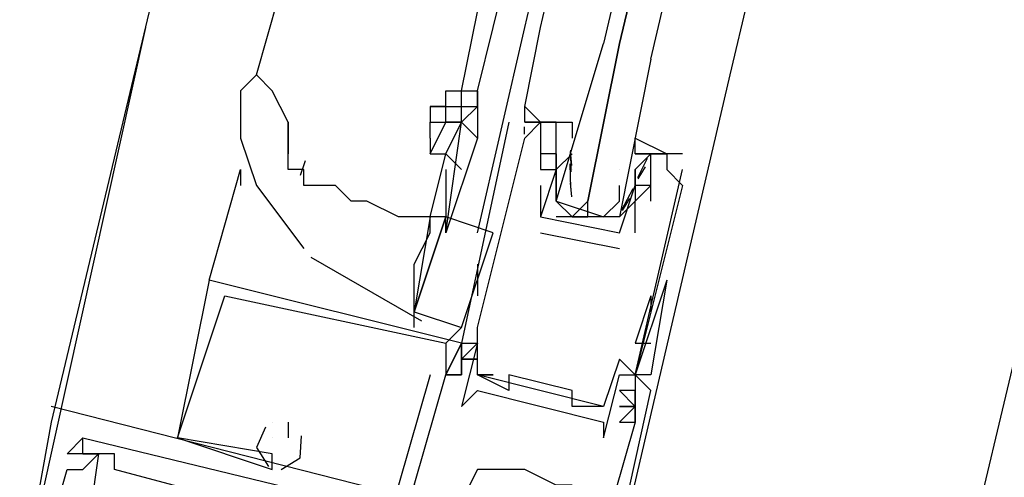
# Model space of a CAD drawing. Header units: feet. Extents: x -79 to 198, y -22 to 181.
# Tile 505 of 656: x 119.24 to 120.072, y 83.824 to 84.211. Entities that reach past the tile are written whole.
import ezdxf

# ---------------------------------------------------------------- set-up
doc = ezdxf.new("R2010")
doc.units = ezdxf.units.FT
doc.layers.add('A-LINEA', color=7, linetype='CONTINUOUS')

msp = doc.modelspace()

# ---------------------------------------------------------------- linework, layer by layer
at = {"layer": 'A-LINEA'}
for p, q in [((120.92, 90.8044), (119.2667, 83.8711)), ((120.92, 90.8044), (119.2667, 83.8711)), ((121.6667, 90.6311), (120.0267, 83.6978)), ((121.6667, 90.6311), (120.0267, 83.6978)), ((119.64, 84.2044), (120.3467, 87.1644)), ((119.64, 84.2044), (120.3467, 87.1644)), ((119.6667, 84.2044), (120.3733, 87.1644)), ((119.6667, 84.2044), (120.3733, 87.1644)), ((119.68, 84.2044), (120.3733, 87.1511)), ((119.68, 84.2044), (120.3733, 87.1511)), ((120.5333, 87.1244), (119.84, 84.1644)), ((120.5333, 87.1244), (119.84, 84.1644)), ((119.44, 84.1644), (119.4667, 84.2578)), ((119.44, 84.1644), (119.4667, 84.2578)), ((119.6133, 84.1511), (119.6267, 84.2178)), ((119.6133, 84.1511), (119.6267, 84.2178)), ((119.24, 83.7244), (119.3467, 84.2044)), ((119.24, 83.7244), (119.3467, 84.2044)), ((119.6267, 84.1511), (119.64, 84.2044)), ((119.6267, 84.0311), (119.6667, 84.2044)), ((119.6267, 84.1511), (119.64, 84.2044)), ((119.6267, 84.0311), (119.6667, 84.2044)), ((119.84, 84.1644), (119.7467, 83.7644)), ((119.84, 84.1644), (119.7467, 83.7644)), ((119.6133, 84.1378), (119.6133, 84.1511)), ((119.6133, 84.1378), (119.6133, 84.1511)), ((119.4667, 84.0978), (119.4667, 84.1244)), ((119.4667, 84.1244), (119.4667, 84.0978)), ((119.4667, 84.0978), (119.4667, 84.1244)), ((119.4667, 84.1244), (119.4667, 84.0978)), ((119.5867, 84.1244), (119.5867, 84.1244)), ((119.5867, 84.1244), (119.5867, 84.1244)), ((119.6533, 84.1244), (119.6533, 84.1244)), ((119.6533, 84.1244), (119.6533, 84.1244)), ((119.6667, 84.1244), (119.6667, 84.1244)), ((119.6667, 84.1244), (119.6667, 84.1244)), ((119.68, 84.1244), (119.68, 84.1244)), ((119.68, 84.1244), (119.68, 84.1244)), ((119.68, 84.1244), (119.68, 84.1244)), ((119.68, 84.1244), (119.68, 84.1244)), ((119.68, 84.1244), (119.68, 84.1244)), ((119.68, 84.1244), (119.68, 84.1244)), ((119.68, 84.1244), (119.68, 84.1244)), ((119.68, 84.1244), (119.68, 84.1244)), ((119.6933, 84.1244), (119.6933, 84.1244)), ((119.6933, 84.1244), (119.6933, 84.1244)), ((119.6665, 84.1143), (119.6666, 84.1205)), ((119.6665, 84.1143), (119.6666, 84.1205)), ((119.6665, 84.1143), (119.6666, 84.1205)), ((119.6665, 84.1143), (119.6666, 84.1205)), ((119.6665, 84.1143), (119.6666, 84.1205)), ((119.6665, 84.1143), (119.6666, 84.1205)), ((119.6667, 84.1111), (119.6667, 84.1111)), ((119.6667, 84.1111), (119.6667, 84.1111)), ((119.68, 84.1111), (119.68, 84.1111)), ((119.68, 84.1111), (119.68, 84.1111)), ((119.6933, 84.1111), (119.6933, 84.1111)), ((119.6933, 84.1111), (119.6933, 84.1111)), ((119.7065, 84.088), (119.7055, 84.0998)), ((119.7065, 84.088), (119.7055, 84.0998)), ((119.7059, 84.0826), (119.7056, 84.1009)), ((119.7059, 84.0826), (119.7056, 84.1009)), ((119.4811, 84.0918), (119.4769, 84.0795)), ((119.4811, 84.0918), (119.4769, 84.0795)), ((119.5867, 84.0444), (119.6, 84.0978)), ((119.5867, 84.0444), (119.6, 84.0978)), ((119.68, 84.0978), (119.68, 84.0978)), ((119.68, 84.0978), (119.68, 84.0978)), ((119.6933, 84.0978), (119.6933, 84.0978)), ((119.6933, 84.0978), (119.6933, 84.0978)), ((119.7067, 84.0978), (119.6933, 84.0844)), ((119.6933, 84.0978), (119.6933, 84.0978)), ((119.6933, 84.0978), (119.6933, 84.0978)), ((119.7067, 84.0978), (119.6933, 84.0844)), ((119.7067, 84.0978), (119.7067, 84.0978)), ((119.7067, 84.0978), (119.7067, 84.0978)), ((119.76, 84.0978), (119.76, 84.0978)), ((119.76, 84.0978), (119.76, 84.0978)), ((119.7703, 84.0937), (119.7619, 84.0775)), ((119.7703, 84.0937), (119.7619, 84.0775)), ((119.7733, 84.0978), (119.7733, 84.0978)), ((119.7733, 84.0978), (119.7733, 84.0978)), ((119.7733, 84.0978), (119.7733, 84.0978)), ((119.7733, 84.0978), (119.7733, 84.0978)), ((119.7867, 84.0978), (119.7867, 84.0978)), ((119.7867, 84.0978), (119.7867, 84.0978)), ((119.8, 84.0978), (119.8, 84.0978)), ((119.8, 84.0978), (119.8, 84.0978)), ((119.4, 83.9911), (119.4267, 84.0844)), ((119.4, 83.9911), (119.4267, 84.0844)), ((119.4267, 84.0844), (119.4267, 84.0711)), ((119.4267, 84.0844), (119.4267, 84.0711)), ((119.6, 84.0844), (119.6, 84.0444)), ((119.6, 84.0844), (119.6, 84.0444)), ((119.68, 84.0844), (119.68, 84.0844)), ((119.68, 84.0844), (119.68, 84.0844)), ((119.68, 84.0844), (119.68, 84.0844)), ((119.68, 84.0844), (119.68, 84.0844)), ((119.6933, 84.0844), (119.6933, 84.0844)), ((119.6933, 84.0844), (119.6933, 84.0844)), ((119.6933, 84.0844), (119.6933, 84.0844)), ((119.6933, 84.0844), (119.6933, 84.0844)), ((119.7058, 84.0688), (119.7052, 84.0892)), ((119.7058, 84.0688), (119.7052, 84.0892)), ((119.7067, 84.0844), (119.7067, 84.0844)), ((119.7067, 84.0844), (119.7067, 84.0844)), ((119.7467, 84.0844), (119.7467, 84.0844)), ((119.7467, 84.0844), (119.7467, 84.0844)), ((119.76, 84.0844), (119.76, 84.0844)), ((119.76, 84.0711), (119.76, 84.0844)), ((119.76, 84.0844), (119.76, 84.0844)), ((119.76, 84.0711), (119.76, 84.0844)), ((119.7685, 84.0867), (119.7623, 84.0765)), ((119.7685, 84.0867), (119.7623, 84.0765)), ((119.7867, 84.0844), (119.7867, 84.0844)), ((119.7867, 84.0844), (119.7867, 84.0844)), ((119.8, 84.0844), (119.8, 84.0844)), ((119.8, 84.0844), (119.8, 84.0844)), ((119.7065, 84.0613), (119.7055, 84.0732)), ((119.7065, 84.0613), (119.7055, 84.0732)), ((119.68, 84.0711), (119.68, 84.0711)), ((119.68, 84.0711), (119.68, 84.0711)), ((119.6933, 84.0711), (119.6933, 84.0711)), ((119.6933, 84.0711), (119.6933, 84.0711)), ((119.758, 84.0683), (119.7484, 84.0503)), ((119.758, 84.0683), (119.7484, 84.0503)), ((119.76, 84.0711), (119.76, 84.0711)), ((119.76, 84.0711), (119.76, 84.0711)), ((119.76, 84.0711), (119.76, 84.0711)), ((119.76, 84.0711), (119.76, 84.0711)), ((119.7733, 84.0711), (119.7733, 84.0711)), ((119.7733, 84.0711), (119.7733, 84.0711)), ((119.8, 84.0711), (119.8, 84.0711)), ((119.8, 84.0711), (119.8, 84.0711)), ((119.7467, 84.0578), (119.7467, 84.0578)), ((119.7467, 84.0578), (119.7467, 84.0578)), ((119.7552, 84.06), (119.7489, 84.0499)), ((119.7552, 84.06), (119.7489, 84.0499)), ((119.76, 84.0578), (119.76, 84.0578)), ((119.76, 84.0578), (119.76, 84.0578)), ((119.76, 84.0578), (119.76, 84.0578)), ((119.76, 84.0578), (119.76, 84.0578)), ((119.7733, 84.0578), (119.7733, 84.0578)), ((119.7733, 84.0578), (119.7733, 84.0578)), ((119.5867, 84.0444), (119.5867, 84.0444)), ((119.5867, 84.0444), (119.5867, 84.0444)), ((119.5867, 84.0444), (119.5867, 84.0444)), ((119.5867, 84.0444), (119.5867, 84.0444)), ((119.6, 84.0311), (119.6, 84.0444)), ((119.6, 84.0311), (119.6, 84.0444)), ((119.68, 84.0444), (119.68, 84.0444)), ((119.68, 84.0444), (119.68, 84.0444)), ((119.68, 84.0444), (119.68, 84.0444)), ((119.68, 84.0444), (119.68, 84.0444)), ((119.7333, 84.0444), (119.6933, 84.0444)), ((119.7333, 84.0444), (119.6933, 84.0444)), ((119.7067, 84.0444), (119.72, 84.0444)), ((119.7067, 84.0444), (119.72, 84.0444)), ((119.6133, 83.9511), (119.64, 84.0311)), ((119.6133, 83.9511), (119.64, 84.0311)), ((119.68, 84.0311), (119.7467, 84.0178)), ((119.68, 84.0311), (119.68, 84.0311)), ((119.68, 84.0311), (119.7467, 84.0178)), ((119.68, 84.0311), (119.68, 84.0311)), ((119.7467, 84.0311), (119.7467, 84.0311)), ((119.7467, 84.0311), (119.7467, 84.0311)), ((119.7467, 84.0311), (119.7467, 84.0311)), ((119.7467, 84.0311), (119.7467, 84.0311)), ((119.76, 84.0311), (119.76, 84.0311)), ((119.76, 84.0311), (119.76, 84.0311)), ((119.7467, 84.0178), (119.7467, 84.0178)), ((119.7467, 84.0178), (119.7467, 84.0178)), ((119.486, 84.0105), (119.5794, 83.9567)), ((119.486, 84.0105), (119.5794, 83.9567)), ((119.6267, 84.0044), (119.6267, 83.9778)), ((119.6267, 84.0044), (119.6267, 83.9778)), ((119.4, 83.9911), (119.4, 83.9911)), ((119.4, 83.9911), (119.4, 83.9911)), ((119.4, 83.9911), (119.4, 83.9911)), ((119.4, 83.9911), (119.4, 83.9911)), ((119.4, 83.9911), (119.4, 83.9911)), ((119.4, 83.9911), (119.4, 83.9911)), ((119.4, 83.9911), (119.4, 83.9911)), ((119.4, 83.9911), (119.4, 83.9911)), ((119.4, 83.9911), (119.4, 83.9911)), ((119.4, 83.9911), (119.4, 83.9911)), ((119.4, 83.9911), (119.4, 83.9911)), ((119.4, 83.9911), (119.4, 83.9911)), ((119.4, 83.9911), (119.4, 83.9911)), ((119.4, 83.9911), (119.4, 83.9911)), ((119.4, 83.9911), (119.4, 83.9911)), ((119.4, 83.9911), (119.4, 83.9911)), ((119.4, 83.9911), (119.4, 83.9911)), ((119.4, 83.9911), (119.4, 83.9911)), ((119.7867, 83.9911), (119.76, 83.9111)), ((119.7867, 83.9911), (119.76, 83.9111)), ((119.7867, 83.9911), (119.76, 83.9111)), ((119.7867, 83.9911), (119.76, 83.9111)), ((119.4, 83.9778), (119.4, 83.9778)), ((119.4, 83.9778), (119.4, 83.9778)), ((119.4, 83.9778), (119.4, 83.9778)), ((119.4, 83.9778), (119.4, 83.9778)), ((119.4, 83.9778), (119.4, 83.9778)), ((119.4, 83.9778), (119.4, 83.9778)), ((119.4133, 83.9778), (119.4133, 83.9778)), ((119.4133, 83.9778), (119.4133, 83.9778)), ((119.4133, 83.9778), (119.4133, 83.9778)), ((119.4133, 83.9778), (119.4133, 83.9778)), ((119.4133, 83.9778), (119.4133, 83.9778)), ((119.4133, 83.9778), (119.4133, 83.9778)), ((119.7733, 83.9778), (119.76, 83.9378)), ((119.7733, 83.9778), (119.76, 83.9378)), ((119.7733, 83.9778), (119.7733, 83.9644)), ((119.7733, 83.9778), (119.7733, 83.9644)), ((119.5733, 83.9511), (119.5733, 83.9644)), ((119.5733, 83.9511), (119.5733, 83.9644)), ((119.6, 83.9378), (119.6133, 83.9511)), ((119.6, 83.9378), (119.6133, 83.9511)), ((119.6267, 83.9511), (119.6267, 83.9511)), ((119.6267, 83.9511), (119.6267, 83.9511)), ((119.6267, 83.9511), (119.6267, 83.9511)), ((119.6267, 83.9511), (119.6267, 83.9511)), ((119.6, 83.9378), (119.6, 83.9378)), ((119.6, 83.9378), (119.6, 83.9378)), ((119.6, 83.9378), (119.6, 83.9378)), ((119.6, 83.9378), (119.6, 83.9378)), ((119.6, 83.9378), (119.6, 83.9378)), ((119.6, 83.9378), (119.6, 83.9378)), ((119.6133, 83.9378), (119.6133, 83.9378)), ((119.6133, 83.9378), (119.6133, 83.9378)), ((119.6133, 83.9378), (119.6133, 83.9378)), ((119.6133, 83.9378), (119.6133, 83.9378)), ((119.6133, 83.9378), (119.6133, 83.9378)), ((119.6133, 83.9378), (119.6133, 83.9378)), ((119.6133, 83.9378), (119.6133, 83.9378)), ((119.6133, 83.9378), (119.6133, 83.9378)), ((119.6133, 83.9378), (119.6133, 83.9378)), ((119.6133, 83.9378), (119.6133, 83.9378)), ((119.6133, 83.9378), (119.6133, 83.9378)), ((119.6133, 83.9378), (119.6133, 83.9378)), ((119.6133, 83.9378), (119.6133, 83.9378)), ((119.6133, 83.9378), (119.6133, 83.9378)), ((119.6267, 83.9378), (119.6267, 83.9378)), ((119.6267, 83.9378), (119.6267, 83.9378)), ((119.76, 83.9378), (119.7733, 83.9378)), ((119.76, 83.9378), (119.7733, 83.9378)), ((119.6133, 83.9244), (119.6133, 83.9244)), ((119.6133, 83.9244), (119.6133, 83.9244)), ((119.6133, 83.9244), (119.6133, 83.9244)), ((119.6133, 83.9244), (119.6133, 83.9244)), ((119.6133, 83.9244), (119.6133, 83.9244)), ((119.6133, 83.9244), (119.6133, 83.9244)), ((119.6133, 83.9244), (119.6133, 83.9244)), ((119.6133, 83.9244), (119.6133, 83.9244)), ((119.6133, 83.9244), (119.6133, 83.9244)), ((119.6133, 83.9244), (119.6133, 83.9244)), ((119.6133, 83.9244), (119.6133, 83.9244)), ((119.6133, 83.9244), (119.6133, 83.9244)), ((119.6133, 83.9244), (119.6133, 83.9244)), ((119.6133, 83.9244), (119.6133, 83.9244)), ((119.6133, 83.9244), (119.6133, 83.9244)), ((119.6133, 83.9244), (119.6133, 83.9244)), ((119.6133, 83.9244), (119.6133, 83.9244)), ((119.6133, 83.9244), (119.6133, 83.9244)), ((119.7467, 83.9244), (119.7467, 83.9244)), ((119.7467, 83.9244), (119.7467, 83.9244)), ((119.5867, 83.9111), (119.56, 83.8178)), ((119.5867, 83.9111), (119.56, 83.8178)), ((119.5867, 83.9111), (119.56, 83.8178)), ((119.5867, 83.9111), (119.56, 83.8178)), ((119.5867, 83.9111), (119.56, 83.8178)), ((119.5867, 83.9111), (119.56, 83.8178)), ((119.5867, 83.9111), (119.5867, 83.9111)), ((119.5867, 83.9111), (119.5867, 83.9111)), ((119.5867, 83.9111), (119.5867, 83.9111)), ((119.5867, 83.9111), (119.5867, 83.9111)), ((119.5867, 83.9111), (119.5867, 83.9111)), ((119.5867, 83.9111), (119.5867, 83.9111)), ((119.6133, 83.9111), (119.6, 83.9111)), ((119.6, 83.9111), (119.6, 83.9111)), ((119.6, 83.9111), (119.6, 83.9111)), ((119.6, 83.9111), (119.6, 83.9111)), ((119.6133, 83.9111), (119.6, 83.9111)), ((119.6, 83.9111), (119.6, 83.9111)), ((119.6, 83.9111), (119.6, 83.9111)), ((119.6, 83.9111), (119.6, 83.9111)), ((119.6133, 83.9111), (119.6, 83.9111)), ((119.6, 83.9111), (119.6, 83.9111)), ((119.6, 83.9111), (119.6, 83.9111)), ((119.6, 83.9111), (119.6, 83.9111)), ((119.6133, 83.9111), (119.6, 83.9111)), ((119.6, 83.9111), (119.6, 83.9111)), ((119.6, 83.9111), (119.6, 83.9111)), ((119.6, 83.9111), (119.6, 83.9111)), ((119.6133, 83.9111), (119.6, 83.9111)), ((119.6, 83.9111), (119.6, 83.9111)), ((119.6, 83.9111), (119.6, 83.9111)), ((119.6, 83.9111), (119.6, 83.9111)), ((119.6133, 83.9111), (119.6, 83.9111)), ((119.6, 83.9111), (119.6, 83.9111)), ((119.6, 83.9111), (119.6, 83.9111)), ((119.6, 83.9111), (119.6, 83.9111)), ((119.6133, 83.9111), (119.6133, 83.9111)), ((119.6133, 83.9111), (119.6133, 83.9111)), ((119.6133, 83.9111), (119.6133, 83.9111)), ((119.6133, 83.9111), (119.6133, 83.9111)), ((119.6133, 83.9111), (119.6133, 83.9111)), ((119.6133, 83.9111), (119.6133, 83.9111)), ((119.6133, 83.9111), (119.6133, 83.9111)), ((119.6133, 83.9111), (119.6133, 83.9111)), ((119.6133, 83.9111), (119.6133, 83.9111)), ((119.6133, 83.9111), (119.6133, 83.9111)), ((119.6133, 83.9111), (119.6133, 83.9111)), ((119.6133, 83.9111), (119.6133, 83.9111)), ((119.6133, 83.9111), (119.6133, 83.9111)), ((119.6133, 83.9111), (119.6133, 83.9111)), ((119.6133, 83.9111), (119.6133, 83.9111)), ((119.6133, 83.9111), (119.6133, 83.9111)), ((119.6133, 83.9111), (119.6133, 83.9111)), ((119.6133, 83.9111), (119.6133, 83.9111)), ((119.6267, 83.9111), (119.6267, 83.9111)), ((119.6267, 83.9111), (119.6267, 83.9111)), ((119.7333, 83.8844), (119.6267, 83.9111)), ((119.7333, 83.8844), (119.6267, 83.9111)), ((119.7333, 83.8844), (119.6267, 83.9111)), ((119.6267, 83.9111), (119.6267, 83.9111)), ((119.6267, 83.9111), (119.6267, 83.9111)), ((119.7333, 83.8844), (119.6267, 83.9111)), ((119.7333, 83.8844), (119.6267, 83.9111)), ((119.7333, 83.8844), (119.6267, 83.9111)), ((119.64, 83.9111), (119.64, 83.9111)), ((119.64, 83.9111), (119.64, 83.9111)), ((119.6533, 83.9111), (119.6533, 83.9111)), ((119.6533, 83.9111), (119.6533, 83.9111)), ((119.7467, 83.9111), (119.7467, 83.9111)), ((119.7467, 83.9111), (119.7467, 83.9111)), ((119.76, 83.9111), (119.76, 83.9111)), ((119.76, 83.9111), (119.76, 83.9111)), ((119.76, 83.9111), (119.76, 83.9111)), ((119.76, 83.9111), (119.76, 83.9111)), ((119.76, 83.9111), (119.76, 83.9111)), ((119.76, 83.9111), (119.76, 83.9111)), ((119.76, 83.9111), (119.76, 83.9111)), ((119.76, 83.9111), (119.76, 83.9111)), ((119.76, 83.9111), (119.76, 83.9111)), ((119.76, 83.9111), (119.76, 83.9111)), ((119.7733, 83.9111), (119.7733, 83.9111)), ((119.7733, 83.9111), (119.7733, 83.9111)), ((119.6267, 83.8978), (119.6267, 83.8978)), ((119.6267, 83.8978), (119.6267, 83.8978)), ((119.6533, 83.8978), (119.6533, 83.8978)), ((119.6533, 83.8978), (119.6533, 83.8978)), ((119.7067, 83.8978), (119.7067, 83.8978)), ((119.7067, 83.8978), (119.7067, 83.8978)), ((119.76, 83.8978), (119.7467, 83.8978)), ((119.76, 83.8978), (119.7467, 83.8978)), ((119.76, 83.8978), (119.7467, 83.8978)), ((119.76, 83.8978), (119.7467, 83.8978)), ((119.76, 83.8978), (119.76, 83.8978)), ((119.76, 83.8978), (119.76, 83.8978)), ((119.76, 83.8978), (119.76, 83.8978)), ((119.76, 83.8978), (119.76, 83.8978)), ((119.76, 83.8978), (119.76, 83.8978)), ((119.76, 83.8978), (119.76, 83.8978)), ((119.7733, 83.8978), (119.7733, 83.8978)), ((119.7733, 83.8978), (119.7733, 83.8978)), ((119.7733, 83.8978), (119.7733, 83.8978)), ((119.7733, 83.8978), (119.7733, 83.8978)), ((119.7733, 83.8978), (119.7733, 83.8978)), ((119.7733, 83.8978), (119.7733, 83.8978)), ((119.2667, 83.8844), (119.2667, 83.8844)), ((119.2667, 83.8844), (119.2667, 83.8844)), ((119.2667, 83.8844), (119.2667, 83.8844)), ((119.2667, 83.8844), (119.2667, 83.8844)), ((119.2667, 83.8844), (119.2667, 83.8844)), ((119.2667, 83.8844), (119.2667, 83.8844)), ((119.6133, 83.8844), (119.6133, 83.8844)), ((119.6133, 83.8844), (119.6133, 83.8844)), ((119.7067, 83.8844), (119.7067, 83.8844)), ((119.7067, 83.8844), (119.7067, 83.8844)), ((119.7333, 83.8844), (119.7333, 83.8844)), ((119.7333, 83.8844), (119.7333, 83.8844)), ((119.76, 83.8844), (119.7467, 83.8844)), ((119.76, 83.8844), (119.7467, 83.8844)), ((119.76, 83.8844), (119.7467, 83.8844)), ((119.76, 83.8844), (119.7467, 83.8844)), ((119.76, 83.8844), (119.76, 83.8844)), ((119.76, 83.8844), (119.76, 83.8844)), ((119.76, 83.8844), (119.76, 83.8844)), ((119.76, 83.8844), (119.76, 83.8844)), ((119.76, 83.8844), (119.76, 83.8844)), ((119.76, 83.8844), (119.76, 83.8844)), ((119.76, 83.8844), (119.76, 83.8844)), ((119.76, 83.8844), (119.76, 83.8844)), ((119.2667, 83.8711), (119.2667, 83.8711)), ((119.2667, 83.8711), (119.2667, 83.8711)), ((119.2667, 83.8711), (119.2667, 83.8711)), ((119.2667, 83.8711), (119.2667, 83.8711)), ((119.2667, 83.8711), (119.2667, 83.8711)), ((119.2667, 83.8711), (119.2667, 83.8711)), ((119.4533, 83.8711), (119.4533, 83.8711)), ((119.4533, 83.8711), (119.4533, 83.8711)), ((119.4533, 83.8711), (119.4533, 83.8711)), ((119.4533, 83.8711), (119.4533, 83.8711)), ((119.4533, 83.8711), (119.4533, 83.8711)), ((119.4533, 83.8711), (119.4533, 83.8711)), ((119.4533, 83.8711), (119.4533, 83.8711)), ((119.4533, 83.8711), (119.4533, 83.8711)), ((119.4533, 83.8711), (119.4533, 83.8711)), ((119.4533, 83.8711), (119.4533, 83.8711)), ((119.4533, 83.8711), (119.4533, 83.8711)), ((119.4533, 83.8711), (119.4533, 83.8711)), ((119.4667, 83.8711), (119.4667, 83.8578)), ((119.4667, 83.8711), (119.4667, 83.8711)), ((119.4667, 83.8711), (119.4667, 83.8578)), ((119.4667, 83.8711), (119.4667, 83.8711)), ((119.4667, 83.8711), (119.4667, 83.8578)), ((119.4667, 83.8711), (119.4667, 83.8711)), ((119.4667, 83.8711), (119.4667, 83.8578)), ((119.4667, 83.8711), (119.4667, 83.8711)), ((119.4667, 83.8711), (119.4667, 83.8578)), ((119.4667, 83.8711), (119.4667, 83.8711)), ((119.4667, 83.8711), (119.4667, 83.8578)), ((119.4667, 83.8711), (119.4667, 83.8711)), ((119.7333, 83.8711), (119.7333, 83.8711)), ((119.7333, 83.8711), (119.7333, 83.8711)), ((119.7467, 83.8711), (119.7467, 83.8711)), ((119.7467, 83.8711), (119.7467, 83.8711)), ((119.7467, 83.8711), (119.7467, 83.8711)), ((119.7467, 83.8711), (119.7467, 83.8711)), ((119.7467, 83.8711), (119.7467, 83.8711)), ((119.7467, 83.8711), (119.7467, 83.8711)), ((119.76, 83.8711), (119.76, 83.8711)), ((119.76, 83.8711), (119.76, 83.8711)), ((119.76, 83.8711), (119.76, 83.8711)), ((119.76, 83.8711), (119.76, 83.8711)), ((119.76, 83.8711), (119.76, 83.8711)), ((119.76, 83.8711), (119.76, 83.8711)), ((119.76, 83.8711), (119.76, 83.8711)), ((119.76, 83.8711), (119.76, 83.8711)), ((119.76, 83.8711), (119.76, 83.8711)), ((119.76, 83.8711), (119.76, 83.8711)), ((119.76, 83.8711), (119.76, 83.8711)), ((119.76, 83.8711), (119.76, 83.8711)), ((119.2933, 83.8578), (119.2933, 83.8578)), ((119.2933, 83.8578), (119.2933, 83.8578)), ((119.2933, 83.8578), (119.2933, 83.8578)), ((119.2933, 83.8578), (119.2933, 83.8578)), ((119.2933, 83.8578), (119.2933, 83.8578)), ((119.2933, 83.8578), (119.2933, 83.8578)), ((119.2933, 83.8578), (119.2933, 83.8578)), ((119.2933, 83.8578), (119.2933, 83.8578)), ((119.2933, 83.8578), (119.2933, 83.8578)), ((119.2933, 83.8578), (119.2933, 83.8578)), ((119.2933, 83.8578), (119.2933, 83.8578)), ((119.2933, 83.8578), (119.2933, 83.8578)), ((119.3733, 83.8578), (119.3733, 83.8578)), ((119.3733, 83.8578), (119.3733, 83.8578)), ((119.3733, 83.8578), (119.3733, 83.8578)), ((119.3733, 83.8578), (119.3733, 83.8578)), ((119.3733, 83.8578), (119.3733, 83.8578)), ((119.3733, 83.8578), (119.3733, 83.8578)), ((119.3733, 83.8578), (119.3733, 83.8578)), ((119.3733, 83.8578), (119.3733, 83.8578)), ((119.3733, 83.8578), (119.3733, 83.8578)), ((119.3733, 83.8578), (119.3733, 83.8578)), ((119.3733, 83.8578), (119.3733, 83.8578)), ((119.3733, 83.8578), (119.3733, 83.8578)), ((119.4533, 83.8578), (119.4533, 83.8578)), ((119.4533, 83.8578), (119.4533, 83.8578)), ((119.4533, 83.8578), (119.4533, 83.8578)), ((119.4533, 83.8578), (119.4533, 83.8578)), ((119.4533, 83.8578), (119.4533, 83.8578)), ((119.4533, 83.8578), (119.4533, 83.8578)), ((119.4667, 83.8578), (119.4667, 83.8578)), ((119.4667, 83.8578), (119.4667, 83.8578)), ((119.4667, 83.8578), (119.4667, 83.8578)), ((119.4667, 83.8578), (119.4667, 83.8578)), ((119.4667, 83.8578), (119.4667, 83.8578)), ((119.4667, 83.8578), (119.4667, 83.8578)), ((119.7333, 83.8578), (119.7333, 83.8578)), ((119.7333, 83.8578), (119.7333, 83.8578)), ((119.28, 83.8444), (119.28, 83.8444)), ((119.28, 83.8444), (119.28, 83.8444)), ((119.28, 83.8444), (119.28, 83.8444)), ((119.28, 83.8444), (119.28, 83.8444)), ((119.28, 83.8444), (119.28, 83.8444)), ((119.28, 83.8444), (119.28, 83.8444)), ((119.28, 83.8444), (119.28, 83.8444)), ((119.28, 83.8444), (119.28, 83.8444)), ((119.28, 83.8444), (119.28, 83.8444)), ((119.28, 83.8444), (119.28, 83.8444)), ((119.28, 83.8444), (119.28, 83.8444)), ((119.28, 83.8444), (119.28, 83.8444)), ((119.2933, 83.8444), (119.2933, 83.8444)), ((119.2933, 83.8444), (119.2933, 83.8444)), ((119.2933, 83.8444), (119.2933, 83.8444)), ((119.2933, 83.8444), (119.2933, 83.8444)), ((119.2933, 83.8444), (119.2933, 83.8444)), ((119.2933, 83.8444), (119.2933, 83.8444)), ((119.2933, 83.8444), (119.2933, 83.8444)), ((119.2933, 83.8444), (119.2933, 83.8444)), ((119.2933, 83.8444), (119.2933, 83.8444)), ((119.2933, 83.8444), (119.2933, 83.8444)), ((119.2933, 83.8444), (119.2933, 83.8444)), ((119.2933, 83.8444), (119.2933, 83.8444)), ((119.2933, 83.8444), (119.2933, 83.8444)), ((119.2933, 83.8444), (119.2933, 83.8444)), ((119.2933, 83.8444), (119.2933, 83.8444)), ((119.2933, 83.8444), (119.2933, 83.8444)), ((119.2933, 83.8444), (119.2933, 83.8444)), ((119.2933, 83.8444), (119.2933, 83.8444)), ((119.3067, 83.8444), (119.3067, 83.8444)), ((119.3067, 83.8444), (119.3067, 83.8444)), ((119.3067, 83.8444), (119.3067, 83.8444)), ((119.3067, 83.8444), (119.3067, 83.8444)), ((119.3067, 83.8444), (119.3067, 83.8444)), ((119.3067, 83.8444), (119.3067, 83.8444)), ((119.3067, 83.8444), (119.3067, 83.8444)), ((119.3067, 83.8444), (119.3067, 83.8444)), ((119.3067, 83.8444), (119.3067, 83.8444)), ((119.3067, 83.8444), (119.3067, 83.8444)), ((119.3067, 83.8444), (119.3067, 83.8444)), ((119.3067, 83.8444), (119.3067, 83.8444)), ((119.32, 83.8444), (119.32, 83.8444)), ((119.32, 83.8444), (119.32, 83.8444)), ((119.32, 83.8444), (119.32, 83.8444)), ((119.32, 83.8444), (119.32, 83.8444)), ((119.32, 83.8444), (119.32, 83.8444)), ((119.32, 83.8444), (119.32, 83.8444)), ((119.4533, 83.8444), (119.4533, 83.8444)), ((119.4533, 83.8444), (119.4533, 83.8444)), ((119.4533, 83.8444), (119.4533, 83.8444)), ((119.4533, 83.8444), (119.4533, 83.8444)), ((119.4533, 83.8444), (119.4533, 83.8444)), ((119.4533, 83.8444), (119.4533, 83.8444)), ((119.4533, 83.8444), (119.4533, 83.8444)), ((119.4533, 83.8444), (119.4533, 83.8444)), ((119.4533, 83.8444), (119.4533, 83.8444)), ((119.4533, 83.8444), (119.4533, 83.8444)), ((119.4533, 83.8444), (119.4533, 83.8444)), ((119.4533, 83.8444), (119.4533, 83.8444)), ((119.28, 83.8311), (119.28, 83.8311)), ((119.28, 83.8311), (119.28, 83.8311)), ((119.28, 83.8311), (119.28, 83.8311)), ((119.28, 83.8311), (119.28, 83.8311)), ((119.28, 83.8311), (119.28, 83.8311)), ((119.28, 83.8311), (119.28, 83.8311)), ((119.2933, 83.8311), (119.2933, 83.8311)), ((119.2933, 83.8311), (119.2933, 83.8311)), ((119.2933, 83.8311), (119.2933, 83.8311)), ((119.2933, 83.8311), (119.2933, 83.8311)), ((119.2933, 83.8311), (119.2933, 83.8311)), ((119.2933, 83.8311), (119.2933, 83.8311)), ((119.32, 83.8311), (119.32, 83.8311)), ((119.32, 83.8311), (119.32, 83.8311)), ((119.32, 83.8311), (119.32, 83.8311)), ((119.32, 83.8311), (119.32, 83.8311)), ((119.32, 83.8311), (119.32, 83.8311)), ((119.32, 83.8311), (119.32, 83.8311)), ((119.4533, 83.8311), (119.4533, 83.8311)), ((119.4533, 83.8311), (119.4533, 83.8311)), ((119.4533, 83.8311), (119.4533, 83.8311)), ((119.4533, 83.8311), (119.4533, 83.8311)), ((119.4533, 83.8311), (119.4533, 83.8311)), ((119.4533, 83.8311), (119.4533, 83.8311)), ((119.6267, 83.8311), (119.6267, 83.8311)), ((119.6267, 83.8311), (119.6267, 83.8311)), ((119.6267, 83.8311), (119.6267, 83.8311)), ((119.6267, 83.8311), (119.6267, 83.8311)), ((119.6267, 83.8311), (119.6267, 83.8311)), ((119.6267, 83.8311), (119.6267, 83.8311)), ((119.64, 83.8311), (119.64, 83.8311)), ((119.64, 83.8311), (119.64, 83.8311)), ((119.64, 83.8311), (119.64, 83.8311)), ((119.64, 83.8311), (119.64, 83.8311)), ((119.64, 83.8311), (119.64, 83.8311)), ((119.64, 83.8311), (119.64, 83.8311)), ((119.64, 83.8311), (119.64, 83.8311)), ((119.64, 83.8311), (119.64, 83.8311)), ((119.6667, 83.8311), (119.6667, 83.8311)), ((119.6667, 83.8311), (119.6667, 83.8311)), ((119.6667, 83.8311), (119.6667, 83.8311)), ((119.6667, 83.8311), (119.6667, 83.8311)), ((119.6667, 83.8311), (119.6667, 83.8311)), ((119.6667, 83.8311), (119.6667, 83.8311)), ((119.6667, 83.8311), (119.6667, 83.8311)), ((119.6667, 83.8311), (119.6667, 83.8311)), ((119.6667, 83.8311), (119.6667, 83.8311)), ((119.6667, 83.8311), (119.6667, 83.8311))]:
    msp.add_line(p, q, dxfattribs=at)
for points in [[(119.7733, 84.1778), (120.48, 87.1911), (120.4667, 87.2044), (119.7467, 84.1911), (120.4667, 87.2044), (120.4533, 87.2044), (120.44, 87.2044), (119.7333, 84.1911)], [(119.7733, 84.1778), (120.48, 87.1911), (120.4667, 87.2044), (119.7467, 84.1911), (120.4667, 87.2044), (120.4533, 87.2044), (120.44, 87.2044), (119.7333, 84.1911)], [(119.68, 84.1244), (119.68, 84.1244), (119.6667, 84.1378), (119.68, 84.2044)], [(119.68, 84.1244), (119.68, 84.1244), (119.6667, 84.1378), (119.68, 84.2044)], [(119.7733, 84.1778), (119.7467, 84.0444), (119.7333, 84.0444), (119.72, 84.0444), (119.72, 84.0578), (119.7467, 84.1911), (119.72, 84.0578), (119.7067, 84.0444), (119.6933, 84.0578), (119.7333, 84.1911)], [(119.7733, 84.1778), (119.7467, 84.0444), (119.7333, 84.0444), (119.72, 84.0444), (119.72, 84.0578), (119.7467, 84.1911), (119.72, 84.0578), (119.7067, 84.0444), (119.6933, 84.0578), (119.7333, 84.1911)], [(119.4667, 84.1244), (119.4533, 84.1511), (119.44, 84.1644), (119.4267, 84.1511)], [(119.4667, 84.1244), (119.4533, 84.1511), (119.44, 84.1644), (119.4267, 84.1511)], [(119.4267, 84.1511), (119.4267, 84.1378), (119.4267, 84.1111), (119.44, 84.0711), (119.48, 84.0178)], [(119.4267, 84.1511), (119.4267, 84.1378), (119.4267, 84.1111), (119.44, 84.0711), (119.48, 84.0178)], [(119.5867, 84.1378), (119.6, 84.1378), (119.6, 84.1511)], [(119.5867, 84.1378), (119.6, 84.1378), (119.6, 84.1511)], [(119.6, 84.1378), (119.6, 84.1511), (119.6133, 84.1511), (119.6267, 84.1511), (119.6267, 84.1511)], [(119.6, 84.1378), (119.6, 84.1511), (119.6133, 84.1511), (119.6267, 84.1511), (119.6267, 84.1511)], [(119.6267, 84.1511), (119.6267, 84.1378), (119.6267, 84.1511)], [(119.6267, 84.1511), (119.6267, 84.1378), (119.6267, 84.1511)], [(119.6, 84.1378), (119.5867, 84.1378), (119.5867, 84.1244), (119.6, 84.1244), (119.6, 84.1244)], [(119.6, 84.1378), (119.5867, 84.1378), (119.5867, 84.1244), (119.6, 84.1244), (119.6, 84.1244)], [(119.6133, 84.1244), (119.6, 84.1244), (119.6, 84.1378), (119.6133, 84.1378)], [(119.6133, 84.1244), (119.6, 84.1244), (119.6, 84.1378), (119.6133, 84.1378)], [(119.6133, 84.1378), (119.6267, 84.1378), (119.6133, 84.1244), (119.6133, 84.1378)], [(119.6133, 84.1378), (119.6267, 84.1378), (119.6133, 84.1244), (119.6133, 84.1378)], [(119.6267, 84.1378), (119.6267, 84.1378), (119.6267, 84.1111)], [(119.6267, 84.1378), (119.6267, 84.1378), (119.6267, 84.1111)], [(119.6667, 84.1244), (119.68, 84.1244), (119.6667, 84.1244), (119.6667, 84.1378)], [(119.68, 84.1244), (119.68, 84.1244), (119.6667, 84.1378)], [(119.6667, 84.1244), (119.68, 84.1244), (119.6667, 84.1244), (119.6667, 84.1378)], [(119.68, 84.1244), (119.68, 84.1244), (119.6667, 84.1378)], [(119.6667, 84.1244), (119.68, 84.1244), (119.6667, 84.1244), (119.6667, 84.1378)], [(119.6667, 84.1244), (119.68, 84.1244), (119.6667, 84.1244), (119.6667, 84.1378)], [(119.68, 84.1244), (119.68, 84.1244), (119.6667, 84.1378)], [(119.6667, 84.1244), (119.68, 84.1244), (119.6667, 84.1244), (119.6667, 84.1378)], [(119.68, 84.1244), (119.68, 84.1244), (119.6667, 84.1378)], [(119.6667, 84.1244), (119.68, 84.1244), (119.6667, 84.1244), (119.6667, 84.1378)], [(119.5867, 84.0978), (119.6, 84.1244), (119.6133, 84.1244)], [(119.5867, 84.1111), (119.5867, 84.1244), (119.6, 84.1244)], [(119.5867, 84.0978), (119.6, 84.1244), (119.6133, 84.1244)], [(119.5867, 84.1111), (119.5867, 84.1244), (119.6, 84.1244)], [(119.6, 84.0311), (119.6133, 84.1244), (119.6267, 84.1111), (119.6, 84.0311)], [(119.6, 84.0978), (119.6133, 84.1244), (119.6133, 84.1244), (119.6133, 84.1244)], [(119.6, 84.0311), (119.6133, 84.1244), (119.6267, 84.1111), (119.6, 84.0311)], [(119.6, 84.0978), (119.6133, 84.1244), (119.6133, 84.1244), (119.6133, 84.1244)], [(119.6533, 84.1244), (119.6133, 83.9378), (119.6267, 83.9378), (119.6133, 83.8844), (119.6267, 83.8978), (119.7333, 83.8711), (119.7333, 83.8578), (119.7467, 83.9111), (119.76, 83.9111), (119.8, 84.0844)], [(119.6533, 84.1244), (119.6133, 83.9378), (119.6267, 83.9378), (119.6133, 83.8844), (119.6267, 83.8978), (119.7333, 83.8711), (119.7333, 83.8578), (119.7467, 83.9111), (119.76, 83.9111), (119.8, 84.0844)], [(119.6267, 83.9511), (119.6667, 84.1111), (119.68, 84.1244), (119.68, 84.1111), (119.68, 84.0844), (119.68, 84.0844)], [(119.6267, 83.9511), (119.6667, 84.1111), (119.68, 84.1244), (119.68, 84.1111), (119.68, 84.0844), (119.68, 84.0844)], [(119.6933, 84.1111), (119.6933, 84.1244), (119.6667, 84.1244)], [(119.6933, 84.1111), (119.6933, 84.1244), (119.6667, 84.1244)], [(119.6933, 84.0578), (119.6933, 84.0711), (119.6933, 84.0844), (119.6933, 84.1111), (119.6933, 84.1244), (119.68, 84.1244), (119.7067, 84.1244), (119.7067, 84.1111)], [(119.6933, 84.0578), (119.6933, 84.0711), (119.6933, 84.0844), (119.6933, 84.1111), (119.6933, 84.1244), (119.68, 84.1244), (119.7067, 84.1244), (119.7067, 84.1111)], [(119.5867, 84.1111), (119.5867, 84.0978), (119.6, 84.0978), (119.6133, 84.0844)], [(119.5867, 84.1111), (119.5867, 84.0978), (119.6, 84.0978), (119.6133, 84.0844)], [(119.76, 84.0978), (119.76, 84.1111), (119.7867, 84.0978), (119.7733, 84.0978), (119.76, 84.0978), (119.7733, 84.0978), (119.76, 84.0844), (119.76, 84.0711), (119.76, 84.0578), (119.7467, 84.0444)], [(119.76, 84.0978), (119.76, 84.1111), (119.7867, 84.0978), (119.7733, 84.0978), (119.76, 84.0978), (119.7733, 84.0978), (119.76, 84.0844), (119.76, 84.0711), (119.76, 84.0578), (119.7467, 84.0444)], [(119.5867, 84.0444), (119.5733, 84.0444), (119.56, 84.0444), (119.5333, 84.0578), (119.52, 84.0578), (119.5067, 84.0711), (119.4933, 84.0711), (119.48, 84.0711), (119.48, 84.0844), (119.4667, 84.0844), (119.4667, 84.0978)], [(119.5867, 84.0444), (119.5733, 84.0444), (119.56, 84.0444), (119.5333, 84.0578), (119.52, 84.0578), (119.5067, 84.0711), (119.4933, 84.0711), (119.48, 84.0711), (119.48, 84.0844), (119.4667, 84.0844), (119.4667, 84.0978)], [(119.7733, 84.0578), (119.7733, 84.0978), (119.7867, 84.0978), (119.7867, 84.0844), (119.8, 84.0711), (119.76, 83.9111), (119.7467, 83.9244), (119.7333, 83.8844), (119.7067, 83.8844), (119.7067, 83.8978), (119.6533, 83.9111), (119.6533, 83.8978), (119.6267, 83.9111), (119.64, 83.9111), (119.6267, 83.9111), (119.6267, 83.9511)], [(119.7733, 84.0578), (119.7733, 84.0978), (119.7867, 84.0978), (119.7867, 84.0844), (119.8, 84.0711), (119.76, 83.9111), (119.7467, 83.9244), (119.7333, 83.8844), (119.7067, 83.8844), (119.7067, 83.8978), (119.6533, 83.9111), (119.6533, 83.8978), (119.6267, 83.9111), (119.64, 83.9111), (119.6267, 83.9111), (119.6267, 83.9511)], [(119.6933, 84.0978), (119.6933, 84.0844), (119.6933, 84.0978), (119.68, 84.0978), (119.68, 84.0844), (119.6933, 84.0844), (119.68, 84.0444), (119.7467, 84.0311), (119.76, 84.0711), (119.76, 84.0578), (119.7733, 84.0711), (119.76, 84.0711), (119.76, 84.0844), (119.76, 84.0844)], [(119.6933, 84.0978), (119.6933, 84.0844), (119.6933, 84.0978), (119.68, 84.0978), (119.68, 84.0844), (119.6933, 84.0844), (119.68, 84.0444), (119.7467, 84.0311), (119.76, 84.0711), (119.76, 84.0578), (119.7733, 84.0711), (119.76, 84.0711), (119.76, 84.0844), (119.76, 84.0844)], [(119.8, 84.0978), (119.7733, 84.0978), (119.76, 84.0978)], [(119.8, 84.0978), (119.7733, 84.0978), (119.76, 84.0978)], [(119.6933, 84.0844), (119.6933, 84.0711), (119.6933, 84.0578), (119.7333, 84.0444), (119.7467, 84.0578), (119.7467, 84.0711)], [(119.6933, 84.0844), (119.6933, 84.0711), (119.6933, 84.0578), (119.7333, 84.0444), (119.7467, 84.0578), (119.7467, 84.0711)], [(119.68, 84.0711), (119.68, 84.0444), (119.68, 84.0444)], [(119.68, 84.0711), (119.68, 84.0444), (119.68, 84.0444)], [(119.76, 84.0311), (119.76, 84.0578), (119.76, 84.0578)], [(119.76, 84.0311), (119.76, 84.0578), (119.76, 84.0578)], [(119.64, 84.0311), (119.6, 84.0444), (119.5733, 83.9644), (119.6133, 83.9511)], [(119.5867, 84.0444), (119.5867, 84.0444), (119.5733, 83.9644), (119.5733, 83.9644), (119.6, 84.0444), (119.5867, 84.0444), (119.5867, 84.0444)], [(119.5733, 83.9644), (119.5733, 83.9778), (119.5733, 84.0044), (119.5867, 84.0311), (119.5867, 84.0444), (119.5867, 84.0444)], [(119.64, 84.0311), (119.6, 84.0444), (119.5733, 83.9644), (119.6133, 83.9511)], [(119.5867, 84.0444), (119.5867, 84.0444), (119.5733, 83.9644), (119.5733, 83.9644), (119.6, 84.0444), (119.5867, 84.0444), (119.5867, 84.0444)], [(119.5733, 83.9644), (119.5733, 83.9778), (119.5733, 84.0044), (119.5867, 84.0311), (119.5867, 84.0444), (119.5867, 84.0444)], [(119.4, 83.9911), (119.3733, 83.8578), (119.4533, 83.8311), (119.4533, 83.8444)], [(119.4, 83.9911), (119.3733, 83.8578), (119.4533, 83.8311), (119.4533, 83.8444)], [(119.4, 83.9911), (119.3733, 83.8578), (119.4533, 83.8311), (119.4533, 83.8444)], [(119.4, 83.9911), (119.3733, 83.8578), (119.4533, 83.8311), (119.4533, 83.8444)], [(119.4, 83.9911), (119.3733, 83.8578), (119.4533, 83.8311), (119.4533, 83.8444)], [(119.4, 83.9911), (119.3733, 83.8578), (119.4533, 83.8311), (119.4533, 83.8444)], [(119.7467, 83.7778), (119.7733, 83.8978), (119.76, 83.9111), (119.76, 83.8978), (119.76, 83.8711), (119.76, 83.8844), (119.7467, 83.8711), (119.76, 83.8711), (119.7333, 83.7778), (119.7067, 83.7911), (119.7067, 83.8178), (119.6933, 83.8178), (119.6667, 83.8311), (119.64, 83.8311), (119.6267, 83.8311), (119.6133, 83.8044), (119.5733, 83.8178), (119.6, 83.9111), (119.6133, 83.9111), (119.6, 83.9111), (119.6133, 83.9378), (119.6133, 83.9244), (119.6133, 83.9378), (119.4, 83.9911)], [(119.7467, 83.7778), (119.7733, 83.8978), (119.76, 83.9111), (119.76, 83.8978), (119.76, 83.8711), (119.76, 83.8844), (119.7467, 83.8711), (119.76, 83.8711), (119.7333, 83.7778), (119.7067, 83.7911), (119.7067, 83.8178), (119.6933, 83.8178), (119.6667, 83.8311), (119.64, 83.8311), (119.6267, 83.8311), (119.6133, 83.8044), (119.5733, 83.8178), (119.6, 83.9111), (119.6133, 83.9111), (119.6, 83.9111), (119.6133, 83.9378), (119.6133, 83.9244), (119.6133, 83.9378), (119.4, 83.9911)], [(119.7467, 83.7778), (119.7733, 83.8978), (119.76, 83.9111), (119.76, 83.8978), (119.76, 83.8711), (119.76, 83.8844), (119.7467, 83.8711), (119.76, 83.8711), (119.7333, 83.7778), (119.7067, 83.7911), (119.7067, 83.8178), (119.6933, 83.8178), (119.6667, 83.8311), (119.64, 83.8311), (119.6267, 83.8311), (119.6133, 83.8044), (119.5733, 83.8178), (119.6, 83.9111), (119.6133, 83.9111), (119.6, 83.9111), (119.6133, 83.9378), (119.6133, 83.9244), (119.6133, 83.9378), (119.4, 83.9911)], [(119.7467, 83.7778), (119.7733, 83.8978), (119.76, 83.9111), (119.76, 83.8978), (119.76, 83.8711), (119.76, 83.8844), (119.7467, 83.8711), (119.76, 83.8711), (119.7333, 83.7778), (119.7067, 83.7911), (119.7067, 83.8178), (119.6933, 83.8178), (119.6667, 83.8311), (119.64, 83.8311), (119.6267, 83.8311), (119.6133, 83.8044), (119.5733, 83.8178), (119.6, 83.9111), (119.6133, 83.9111), (119.6, 83.9111), (119.6133, 83.9378), (119.6133, 83.9244), (119.6133, 83.9378), (119.4, 83.9911)], [(119.7467, 83.7778), (119.7733, 83.8978), (119.76, 83.9111), (119.76, 83.8978), (119.76, 83.8711), (119.76, 83.8844), (119.7467, 83.8711), (119.76, 83.8711), (119.7333, 83.7778), (119.7067, 83.7911), (119.7067, 83.8178), (119.6933, 83.8178), (119.6667, 83.8311), (119.64, 83.8311), (119.6267, 83.8311), (119.6133, 83.8044), (119.5733, 83.8178), (119.6, 83.9111), (119.6133, 83.9111), (119.6, 83.9111), (119.6133, 83.9378), (119.6133, 83.9244), (119.6133, 83.9378), (119.4, 83.9911)], [(119.7467, 83.7778), (119.7733, 83.8978), (119.76, 83.9111), (119.76, 83.8978), (119.76, 83.8711), (119.76, 83.8844), (119.7467, 83.8711), (119.76, 83.8711), (119.7333, 83.7778), (119.7067, 83.7911), (119.7067, 83.8178), (119.6933, 83.8178), (119.6667, 83.8311), (119.64, 83.8311), (119.6267, 83.8311), (119.6133, 83.8044), (119.5733, 83.8178), (119.6, 83.9111), (119.6133, 83.9111), (119.6, 83.9111), (119.6133, 83.9378), (119.6133, 83.9244), (119.6133, 83.9378), (119.4, 83.9911)], [(119.7867, 83.9911), (119.7867, 83.9911), (119.7867, 83.9911), (119.7733, 83.9111), (119.76, 83.9111)], [(119.7867, 83.9911), (119.7867, 83.9911), (119.7867, 83.9911), (119.7733, 83.9111), (119.76, 83.9111)], [(119.4533, 83.8444), (119.3733, 83.8578), (119.4133, 83.9778), (119.6, 83.9378), (119.6, 83.9111), (119.6, 83.9111)], [(119.4533, 83.8444), (119.3733, 83.8578), (119.4133, 83.9778), (119.6, 83.9378), (119.6, 83.9111), (119.6, 83.9111)], [(119.4533, 83.8444), (119.3733, 83.8578), (119.4133, 83.9778), (119.6, 83.9378), (119.6, 83.9111), (119.6, 83.9111)], [(119.4533, 83.8444), (119.3733, 83.8578), (119.4133, 83.9778), (119.6, 83.9378), (119.6, 83.9111), (119.6, 83.9111)], [(119.4533, 83.8444), (119.3733, 83.8578), (119.4133, 83.9778), (119.6, 83.9378), (119.6, 83.9111), (119.6, 83.9111)], [(119.4533, 83.8444), (119.3733, 83.8578), (119.4133, 83.9778), (119.6, 83.9378), (119.6, 83.9111), (119.6, 83.9111)], [(119.6133, 83.9378), (119.6133, 83.9378), (119.6, 83.9111), (119.6, 83.9111), (119.6133, 83.9378)], [(119.6133, 83.9378), (119.6133, 83.9378), (119.6, 83.9111), (119.6, 83.9111), (119.6133, 83.9378)], [(119.6133, 83.9378), (119.6133, 83.9378), (119.6, 83.9111), (119.6, 83.9111), (119.6133, 83.9378)], [(119.6133, 83.9378), (119.6133, 83.9378), (119.6, 83.9111), (119.6, 83.9111), (119.6133, 83.9378)], [(119.6133, 83.9378), (119.6133, 83.9378), (119.6, 83.9111), (119.6, 83.9111), (119.6133, 83.9378)], [(119.6133, 83.9378), (119.6133, 83.9378), (119.6, 83.9111), (119.6, 83.9111), (119.6133, 83.9378)], [(119.6133, 83.9244), (119.6267, 83.9244), (119.6133, 83.9244), (119.6133, 83.9111), (119.6133, 83.9244), (119.6267, 83.9378)], [(119.6133, 83.9244), (119.6267, 83.9244), (119.6133, 83.9244), (119.6133, 83.9111), (119.6133, 83.9244), (119.6267, 83.9378)], [(119.6133, 83.9244), (119.6267, 83.9244), (119.6133, 83.9244), (119.6133, 83.9111), (119.6133, 83.9244), (119.6267, 83.9378)], [(119.6133, 83.9244), (119.6267, 83.9244), (119.6133, 83.9244), (119.6133, 83.9111), (119.6133, 83.9244), (119.6267, 83.9378)], [(119.6133, 83.9244), (119.6267, 83.9244), (119.6133, 83.9244), (119.6133, 83.9111), (119.6133, 83.9244), (119.6267, 83.9378)], [(119.6133, 83.9244), (119.6267, 83.9244), (119.6133, 83.9244), (119.6133, 83.9111), (119.6133, 83.9244), (119.6267, 83.9378)], [(119.6267, 83.9244), (119.6133, 83.9244), (119.6267, 83.9244)], [(119.6267, 83.9244), (119.6133, 83.9244), (119.6267, 83.9244)], [(119.6267, 83.9244), (119.6133, 83.9244), (119.6267, 83.9244)], [(119.6267, 83.9244), (119.6133, 83.9244), (119.6267, 83.9244)], [(119.6267, 83.9244), (119.6133, 83.9244), (119.6267, 83.9244)], [(119.6267, 83.9244), (119.6133, 83.9244), (119.6267, 83.9244)], [(119.7467, 83.8978), (119.76, 83.8844), (119.7467, 83.8978)], [(119.7467, 83.8978), (119.76, 83.8844), (119.7467, 83.8978)], [(119.76, 83.8978), (119.76, 83.8978), (119.76, 83.8978), (119.76, 83.8711), (119.76, 83.8711), (119.76, 83.8978)], [(119.76, 83.8978), (119.76, 83.8978), (119.76, 83.8978), (119.76, 83.8711), (119.76, 83.8711), (119.76, 83.8978)], [(119.9333, 83.7111), (119.9467, 83.7111), (119.2667, 83.8844)], [(119.9333, 83.7111), (119.9467, 83.7111), (119.2667, 83.8844)], [(119.9333, 83.7111), (119.9467, 83.7111), (119.2667, 83.8844)], [(119.9333, 83.7111), (119.9467, 83.7111), (119.2667, 83.8844)], [(119.9333, 83.7111), (119.9467, 83.7111), (119.2667, 83.8844)], [(119.9333, 83.7111), (119.9467, 83.7111), (119.2667, 83.8844)], [(119.7467, 83.8844), (119.76, 83.8844), (119.7467, 83.8844)], [(119.7467, 83.8844), (119.76, 83.8844), (119.7467, 83.8844)], [(119.7467, 83.8844), (119.76, 83.8844), (119.7467, 83.8844)], [(119.7467, 83.8844), (119.76, 83.8844), (119.7467, 83.8844)], [(119.2667, 83.8711), (119.24, 83.7244), (119.2533, 83.7244)], [(119.2667, 83.8711), (119.24, 83.7244), (119.2533, 83.7244)], [(119.2667, 83.8711), (119.24, 83.7244), (119.2533, 83.7244)], [(119.2667, 83.8711), (119.24, 83.7244), (119.2533, 83.7244)], [(119.2667, 83.8711), (119.24, 83.7244), (119.2533, 83.7244)], [(119.2667, 83.8711), (119.24, 83.7244), (119.2533, 83.7244)], [(119.4476, 83.8668), (119.4401, 83.8496), (119.4501, 83.8337)], [(119.4476, 83.8668), (119.4401, 83.8496), (119.4501, 83.8337)], [(119.4476, 83.8668), (119.4401, 83.8496), (119.4501, 83.8337)], [(119.4476, 83.8668), (119.4401, 83.8496), (119.4501, 83.8337)], [(119.4476, 83.8668), (119.4401, 83.8496), (119.4501, 83.8337)], [(119.4476, 83.8668), (119.4401, 83.8496), (119.4501, 83.8337)], [(119.7333, 83.7511), (119.72, 83.7511), (119.72, 83.7244), (119.32, 83.8311), (119.32, 83.8444), (119.2933, 83.8444), (119.2933, 83.8578), (119.28, 83.8444)], [(119.28, 83.8444), (119.2933, 83.8578), (119.7333, 83.7511), (119.7333, 83.7378), (119.72, 83.7378)], [(119.7333, 83.7511), (119.72, 83.7511), (119.72, 83.7244), (119.32, 83.8311), (119.32, 83.8444), (119.2933, 83.8444), (119.2933, 83.8578), (119.28, 83.8444)], [(119.28, 83.8444), (119.2933, 83.8578), (119.7333, 83.7511), (119.7333, 83.7378), (119.72, 83.7378)], [(119.7333, 83.7511), (119.72, 83.7511), (119.72, 83.7244), (119.32, 83.8311), (119.32, 83.8444), (119.2933, 83.8444), (119.2933, 83.8578), (119.28, 83.8444)], [(119.28, 83.8444), (119.2933, 83.8578), (119.7333, 83.7511), (119.7333, 83.7378), (119.72, 83.7378)], [(119.7333, 83.7511), (119.72, 83.7511), (119.72, 83.7244), (119.32, 83.8311), (119.32, 83.8444), (119.2933, 83.8444), (119.2933, 83.8578), (119.28, 83.8444)], [(119.28, 83.8444), (119.2933, 83.8578), (119.7333, 83.7511), (119.7333, 83.7378), (119.72, 83.7378)], [(119.7333, 83.7511), (119.72, 83.7511), (119.72, 83.7244), (119.32, 83.8311), (119.32, 83.8444), (119.2933, 83.8444), (119.2933, 83.8578), (119.28, 83.8444)], [(119.28, 83.8444), (119.2933, 83.8578), (119.7333, 83.7511), (119.7333, 83.7378), (119.72, 83.7378)], [(119.7333, 83.7511), (119.72, 83.7511), (119.72, 83.7244), (119.32, 83.8311), (119.32, 83.8444), (119.2933, 83.8444), (119.2933, 83.8578), (119.28, 83.8444)], [(119.28, 83.8444), (119.2933, 83.8578), (119.7333, 83.7511), (119.7333, 83.7378), (119.72, 83.7378)], [(119.461, 83.8311), (119.4771, 83.8408), (119.4781, 83.8596)], [(119.461, 83.8311), (119.4771, 83.8408), (119.4781, 83.8596)], [(119.461, 83.8311), (119.4771, 83.8408), (119.4781, 83.8596)], [(119.461, 83.8311), (119.4771, 83.8408), (119.4781, 83.8596)], [(119.461, 83.8311), (119.4771, 83.8408), (119.4781, 83.8596)], [(119.461, 83.8311), (119.4771, 83.8408), (119.4781, 83.8596)], [(119.2667, 83.6311), (119.2667, 83.6444), (119.2533, 83.6444), (119.2667, 83.7244), (119.2533, 83.7378), (119.28, 83.8311), (119.2933, 83.8311), (119.3067, 83.8444), (119.28, 83.8444)], [(119.2667, 83.6311), (119.2667, 83.6444), (119.2533, 83.6444), (119.2667, 83.7244), (119.2533, 83.7378), (119.28, 83.8311), (119.2933, 83.8311), (119.3067, 83.8444), (119.28, 83.8444)], [(119.2667, 83.6311), (119.2667, 83.6444), (119.2533, 83.6444), (119.2667, 83.7244), (119.2533, 83.7378), (119.28, 83.8311), (119.2933, 83.8311), (119.3067, 83.8444), (119.28, 83.8444)], [(119.2667, 83.6311), (119.2667, 83.6444), (119.2533, 83.6444), (119.2667, 83.7244), (119.2533, 83.7378), (119.28, 83.8311), (119.2933, 83.8311), (119.3067, 83.8444), (119.28, 83.8444)], [(119.2667, 83.6311), (119.2667, 83.6444), (119.2533, 83.6444), (119.2667, 83.7244), (119.2533, 83.7378), (119.28, 83.8311), (119.2933, 83.8311), (119.3067, 83.8444), (119.28, 83.8444)], [(119.2667, 83.6311), (119.2667, 83.6444), (119.2533, 83.6444), (119.2667, 83.7244), (119.2533, 83.7378), (119.28, 83.8311), (119.2933, 83.8311), (119.3067, 83.8444), (119.28, 83.8444)], [(119.2933, 83.8444), (119.3067, 83.8444), (119.2933, 83.7511)], [(119.2933, 83.8444), (119.3067, 83.8444), (119.2933, 83.7511)], [(119.2933, 83.8444), (119.3067, 83.8444), (119.2933, 83.7511)], [(119.2933, 83.8444), (119.3067, 83.8444), (119.2933, 83.7511)], [(119.2933, 83.8444), (119.3067, 83.8444), (119.2933, 83.7511)], [(119.2933, 83.8444), (119.3067, 83.8444), (119.2933, 83.7511)], [(119.6933, 83.8178), (119.6667, 83.8311), (119.6667, 83.8311), (119.64, 83.8311)], [(119.6933, 83.8178), (119.6667, 83.8311), (119.6667, 83.8311), (119.64, 83.8311)]]:
    msp.add_lwpolyline(points, dxfattribs=at)

doc.saveas('drawing.dxf')
